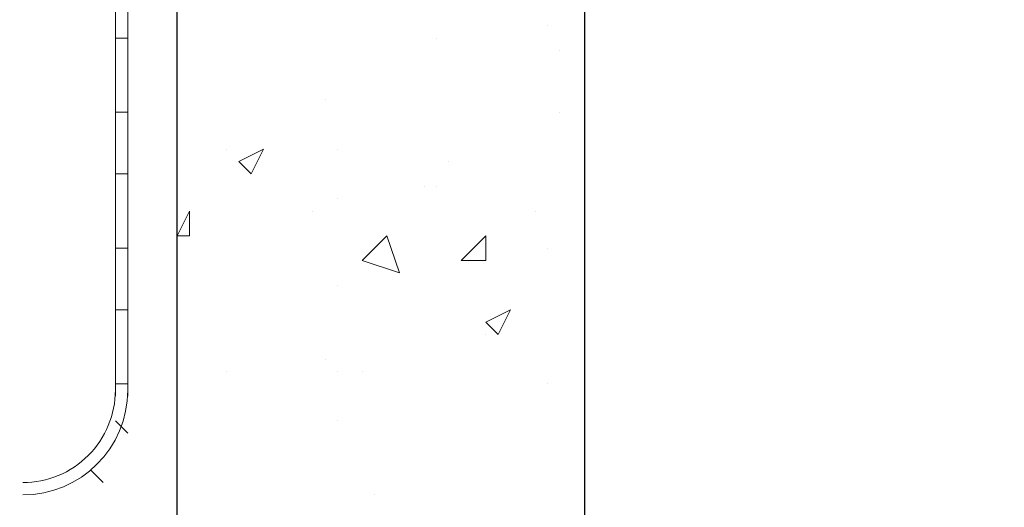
# Model space of a CAD drawing. Header units: metres. Extents: x 5.7 to 89.8, y 4 to 63.5.
# Tile 431 of 475: x 70.66 to 71.428, y 48.827 to 49.207. Entities that reach past the tile are written whole.
import ezdxf

# ---------------------------------------------------------------- set-up
doc = ezdxf.new("R2010")
doc.units = ezdxf.units.M
doc.header["$MEASUREMENT"] = 0
for name, color, linetype in [('PDF17_hatch-borshi', 7, 'Continuous'), ('PDF17_kaff', 7, 'Continuous'), ('PDF17_wall', 7, 'Continuous')]:
    doc.layers.add(name, color=color, linetype=linetype)

msp = doc.modelspace()

# ---------------------------------------------------------------- linework, layer by layer
at = {"layer": 'PDF17_hatch-borshi', "lineweight": 18}
for points in [[(71.07184, 49.20259), (71.07184, 49.20259)], [(71.10073, 49.20259), (71.10073, 49.20259)], [(71.10073, 49.20259), (71.10073, 49.20259)], [(70.98515, 49.19296), (70.98515, 49.19296)], [(71.08147, 49.18333), (71.08147, 49.18333)], [(70.7829, 49.16407), (70.7829, 49.16407)], [(70.89847, 49.1448), (70.89847, 49.1448)], [(71.08147, 49.13517), (71.08147, 49.13517)], [(70.82142, 49.10628), (70.82142, 49.10628)], [(70.9081, 49.10628), (70.9081, 49.10628)], [(70.99479, 49.09665), (70.99479, 49.09665)], [(70.97552, 49.07738), (70.97552, 49.07738)], [(70.98515, 49.07738), (70.98515, 49.07738)], [(70.9081, 49.06775), (70.9081, 49.06775)], [(70.88884, 49.05812), (70.88884, 49.05812)], [(71.0622, 49.05812), (71.0622, 49.05812)], [(70.7829, 49.03886), (70.7829, 49.03886)], [(71.07184, 49.02923), (71.07184, 49.02923)], [(70.9081, 49.00034), (70.9081, 49.00034)], [(71.02368, 48.96181), (71.02368, 48.96181)], [(71.10073, 48.96181), (71.10073, 48.96181)], [(70.89847, 48.94255), (70.89847, 48.94255)], [(70.82142, 48.93292), (70.82142, 48.93292)], [(70.9081, 48.93292), (70.9081, 48.93292)], [(70.92737, 48.93292), (70.92737, 48.93292)], [(71.07184, 48.92329), (71.07184, 48.92329)], [(70.9081, 48.89439), (70.9081, 48.89439)], [(70.937, 48.8366), (70.937, 48.8366)]]:
    msp.add_lwpolyline(points, dxfattribs=at)
for points in [[(70.85032, 49.10628), (70.84069, 49.08702), (70.83106, 49.09665)], [(70.79253, 49.05812), (70.79253, 49.03886), (70.7829, 49.03886)], [(70.95626, 49.00997), (70.92737, 49.0196), (70.94663, 49.03886)], [(71.02368, 49.03886), (71.02368, 49.0196), (71.00442, 49.0196)], [(71.04294, 48.98107), (71.03331, 48.96181), (71.02368, 48.97144)]]:
    msp.add_lwpolyline(points, close=True, dxfattribs=at)
at = {"layer": 'PDF17_kaff', "lineweight": 20}
for points in [[(70.73474, 49.79009), (70.73474, 48.91365)], [(70.73474, 49.78046), (70.74437, 49.78046), (70.74437, 48.91365)], [(70.74437, 49.19296), (70.73474, 49.19296)], [(70.73474, 49.13517), (70.74437, 49.13517), (70.73474, 49.13517)], [(70.73474, 49.08702), (70.74437, 49.08702), (70.73474, 49.08702)], [(70.73474, 49.02923), (70.74437, 49.02923), (70.73474, 49.02923)], [(70.74437, 48.98107), (70.73474, 48.98107)], [(70.74437, 48.92329), (70.73474, 48.92329)], [(70.74437, 48.88476), (70.73474, 48.89439)], [(70.72511, 48.84624), (70.71548, 48.85587)]]:
    msp.add_lwpolyline(points, dxfattribs=at)
for radius, start, end in [(0.08187, 270, 360), (0.07223, 269.99996, 0.00004)]:
    msp.add_arc((70.66251, 48.91847), radius, start, end, dxfattribs=at)
at = {"layer": 'PDF17_wall', "lineweight": 25}
msp.add_lwpolyline([(65.83246, 48.47062), (65.83246, 48.78845), (66.15029, 48.78845), (66.15029, 49.75157), (66.47775, 49.75157), (66.47775, 48.78845), (70.7829, 48.78845), (70.7829, 49.75157), (71.10073, 49.75157), (71.10073, 48.78845), (71.42819, 48.78845), (71.42819, 48.47062)], dxfattribs=at)

doc.saveas('drawing.dxf')
